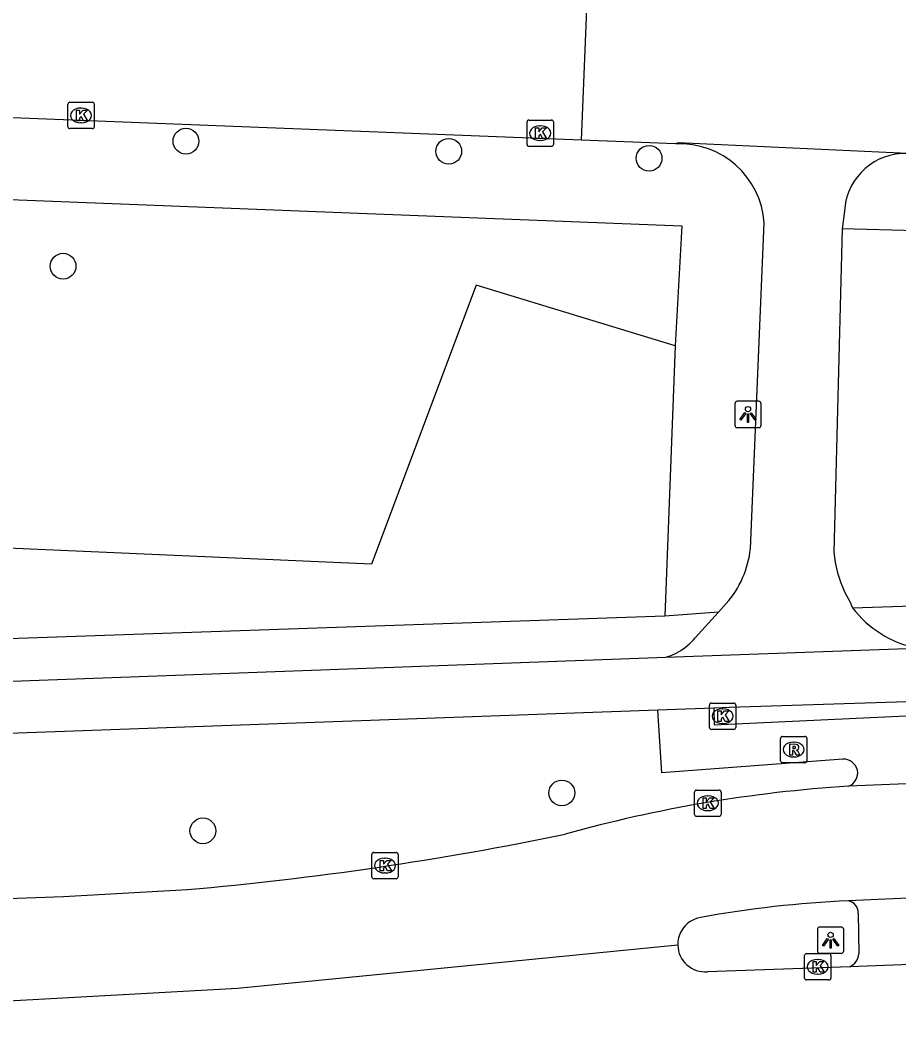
# Model space of a CAD drawing. Extents: x 161355 to 162026, y 386504 to 387459.
# Drawn here: x 161578.13 to 161611.48, y 386512.71 to 386551.31 of the extents above; entities that cross this region are included whole.
import ezdxf

# ---------------------------------------------------------------- set-up
doc = ezdxf.new("R2010")
doc.units = 0
for name, color, linetype in [('IMGEO_Boom', 7, 'Continuous'), ('IMGEO_Fietspad_gesloten', 7, 'Continuous'), ('IMGEO_Fietspad_open', 7, 'Continuous'), ('IMGEO_Groenvoorziening', 7, 'Continuous'), ('IMGEO_Kolk', 7, 'Continuous'), ('IMGEO_Lichtpunt', 7, 'Continuous'), ('IMGEO_Rijbaan_lokaal_open', 7, 'Continuous'), ('IMGEO_Rijbaan_regionaal_gesloten', 7, 'Continuous'), ('IMGEO_Rioolput', 7, 'Continuous'), ('IMGEO_Voetpad_open', 7, 'Continuous')]:
    doc.layers.add(name, color=color, linetype=linetype)

msp = doc.modelspace()

# ---------------------------------------------------------------- linework, layer by layer
at = {"layer": 'IMGEO_Boom'}
for centre in [(161584.418, 386546.717), (161594.396, 386546.333), (161602.001, 386546.066), (161579.756, 386541.969), (161598.688, 386521.966), (161585.062, 386520.528)]:
    msp.add_circle(centre, 0.489, dxfattribs=at)
at = {"layer": 'IMGEO_Fietspad_gesloten'}
for points in [[(161602.639, 386527.118), (161612.144, 386527.468)], [(161566.083, 386525.787), (161602.639, 386527.118)], [(161628.584, 386525.675), (161621.305, 386525.728), (161605.053, 386525.207), (161604.457, 386525.185)], [(161602.335, 386525.109), (161565.359, 386523.787), (161564.071, 386523.717)], [(161604.457, 386525.185), (161602.335, 386525.109)]]:
    msp.add_lwpolyline(points, dxfattribs=at)
at = {"layer": 'IMGEO_Fietspad_open'}
for points in [[(161609.427, 386544.161), (161609.331, 386543.387)], [(161605.85, 386531.244), (161606.37, 386543.617)], [(161609.331, 386543.387), (161609.009, 386531.105), (161609.063, 386530.712), (161609.151, 386530.325), (161609.274, 386529.947), (161609.43, 386529.582), (161609.618, 386529.233), (161609.727, 386528.999)], [(161602.639, 386527.118), (161602.836, 386527.187), (161603.025, 386527.274), (161603.206, 386527.377), (161603.378, 386527.496), (161603.538, 386527.63), (161603.685, 386527.778), (161603.75, 386527.852), (161604.637, 386528.831)], [(161604.637, 386528.831), (161604.932, 386529.157)]]:
    msp.add_lwpolyline(points, dxfattribs=at)
for centre, radius, start, end in [((161603.147, 386543.391), 3.231, 4.0041, 92.4543), ((161611.724, 386543.945), 2.308, 87.9746, 174.6253), ((161602.071, 386531.661), 3.802, 318.8082, 353.7057), ((161612.995, 386531.484), 4.105, 217.2547, 258.0425)]:
    msp.add_arc(centre, radius, start, end, dxfattribs=at)
at = {"layer": 'IMGEO_Groenvoorziening'}
msp.add_lwpolyline([(161602.987, 386538.947), (161595.433, 386541.246), (161591.465, 386530.65), (161567.289, 386531.721), (161557.662, 386535.762), (161549.184, 386536.378), (161544.917, 386528.512), (161546.114, 386525.354)], dxfattribs=at)
at = {"layer": 'IMGEO_Kolk'}
for p, q in [((161579.938, 386547.268), (161579.938, 386548.12)), ((161580.013, 386548.194), (161580.865, 386548.194)), ((161580.939, 386548.12), (161580.939, 386547.268)), ((161580.426, 386547.974), (161580.451, 386547.974)), ((161580.449, 386547.414), (161580.424, 386547.414)), ((161597.367, 386546.595), (161597.367, 386547.447)), ((161597.442, 386547.521), (161598.294, 386547.521)), ((161597.855, 386547.301), (161597.88, 386547.301)), ((161598.368, 386547.447), (161598.368, 386546.595)), ((161580.865, 386547.194), (161580.013, 386547.194)), ((161597.878, 386546.741), (161597.853, 386546.741)), ((161598.294, 386546.521), (161597.442, 386546.521)), ((161604.291, 386524.454), (161604.291, 386525.306)), ((161604.366, 386525.38), (161605.218, 386525.38)), ((161605.292, 386525.306), (161605.292, 386524.454)), ((161604.779, 386525.16), (161604.804, 386525.16)), ((161604.802, 386524.6), (161604.777, 386524.6)), ((161605.218, 386524.38), (161604.366, 386524.38)), ((161603.73, 386521.149), (161603.73, 386522.001)), ((161603.805, 386522.075), (161604.657, 386522.075)), ((161604.218, 386521.855), (161604.243, 386521.855)), ((161604.731, 386522.001), (161604.731, 386521.149)), ((161604.657, 386521.075), (161603.805, 386521.075)), ((161604.241, 386521.295), (161604.216, 386521.295)), ((161591.474, 386518.781), (161591.474, 386519.633)), ((161591.549, 386519.707), (161592.401, 386519.707)), ((161592.475, 386519.633), (161592.475, 386518.781)), ((161591.962, 386519.487), (161591.987, 386519.487)), ((161591.985, 386518.927), (161591.96, 386518.927)), ((161592.401, 386518.707), (161591.549, 386518.707)), ((161607.903, 386514.938), (161607.903, 386515.79)), ((161607.978, 386515.864), (161608.83, 386515.864)), ((161608.904, 386515.79), (161608.904, 386514.938)), ((161608.391, 386515.644), (161608.416, 386515.644)), ((161608.414, 386515.084), (161608.389, 386515.084)), ((161608.83, 386514.864), (161607.978, 386514.864))]:
    msp.add_line(p, q, dxfattribs=at)
for points in [[(161579.938, 386547.268), (161579.938, 386548.12)], [(161580.013, 386548.194), (161580.865, 386548.194)], [(161580.939, 386548.12), (161580.939, 386547.268)], [(161580.259, 386547.894), (161580.382, 386547.894), (161580.382, 386547.743), (161580.512, 386547.894), (161580.676, 386547.894), (161580.53, 386547.743), (161580.683, 386547.494), (161580.531, 386547.494), (161580.446, 386547.658), (161580.382, 386547.591), (161580.382, 386547.494), (161580.259, 386547.494), (161580.259, 386547.894)], [(161597.367, 386546.595), (161597.367, 386547.447)], [(161597.442, 386547.521), (161598.294, 386547.521)], [(161598.368, 386547.447), (161598.368, 386546.595)], [(161580.865, 386547.194), (161580.013, 386547.194)], [(161597.688, 386547.221), (161597.811, 386547.221), (161597.811, 386547.07), (161597.941, 386547.221), (161598.105, 386547.221), (161597.959, 386547.07), (161598.112, 386546.821), (161597.96, 386546.821), (161597.875, 386546.985), (161597.811, 386546.918), (161597.811, 386546.821), (161597.688, 386546.821), (161597.688, 386547.221)], [(161598.294, 386546.521), (161597.442, 386546.521)], [(161604.291, 386524.454), (161604.291, 386525.306)], [(161604.366, 386525.38), (161605.218, 386525.38)], [(161605.292, 386525.306), (161605.292, 386524.454)], [(161604.612, 386525.08), (161604.735, 386525.08), (161604.735, 386524.929), (161604.865, 386525.08), (161605.029, 386525.08), (161604.883, 386524.929), (161605.036, 386524.68), (161604.884, 386524.68), (161604.799, 386524.844), (161604.735, 386524.777), (161604.735, 386524.68), (161604.612, 386524.68), (161604.612, 386525.08)], [(161605.218, 386524.38), (161604.366, 386524.38)], [(161603.73, 386521.149), (161603.73, 386522.001)], [(161603.805, 386522.075), (161604.657, 386522.075)], [(161604.731, 386522.001), (161604.731, 386521.149)], [(161604.051, 386521.775), (161604.174, 386521.775), (161604.174, 386521.624), (161604.304, 386521.775), (161604.468, 386521.775), (161604.322, 386521.624), (161604.475, 386521.375), (161604.323, 386521.375), (161604.238, 386521.539), (161604.174, 386521.472), (161604.174, 386521.375), (161604.051, 386521.375), (161604.051, 386521.775)], [(161604.657, 386521.075), (161603.805, 386521.075)], [(161591.474, 386518.781), (161591.474, 386519.633)], [(161591.549, 386519.707), (161592.401, 386519.707)], [(161592.475, 386519.633), (161592.475, 386518.781)], [(161591.795, 386519.407), (161591.918, 386519.407), (161591.918, 386519.256), (161592.048, 386519.407), (161592.212, 386519.407), (161592.066, 386519.256), (161592.219, 386519.007), (161592.067, 386519.007), (161591.982, 386519.171), (161591.918, 386519.104), (161591.918, 386519.007), (161591.795, 386519.007), (161591.795, 386519.407)], [(161592.401, 386518.707), (161591.549, 386518.707)], [(161607.903, 386514.938), (161607.903, 386515.79)], [(161607.978, 386515.864), (161608.83, 386515.864)], [(161608.904, 386515.79), (161608.904, 386514.938)], [(161608.224, 386515.564), (161608.347, 386515.564), (161608.347, 386515.413), (161608.477, 386515.564), (161608.641, 386515.564), (161608.495, 386515.413), (161608.648, 386515.164), (161608.496, 386515.164), (161608.411, 386515.328), (161608.347, 386515.261), (161608.347, 386515.164), (161608.224, 386515.164), (161608.224, 386515.564)], [(161608.83, 386514.864), (161607.978, 386514.864)]]:
    msp.add_lwpolyline(points, dxfattribs=at)
for centre, start, end in [((161580.015, 386548.118), 91.552, 178.448), ((161580.015, 386548.118), 91.552, 178.448), ((161580.863, 386548.118), 1.552, 88.448), ((161580.863, 386548.118), 1.552, 88.448), ((161597.444, 386547.445), 91.552, 178.448), ((161597.444, 386547.445), 91.552, 178.448), ((161598.292, 386547.445), 1.552, 88.448), ((161598.292, 386547.445), 1.552, 88.448), ((161580.015, 386547.27), 181.552, 268.448), ((161580.015, 386547.27), 181.552, 268.448), ((161580.863, 386547.27), 271.552, 358.448), ((161580.863, 386547.27), 271.552, 358.448), ((161597.444, 386546.597), 181.552, 268.448), ((161597.444, 386546.597), 181.552, 268.448), ((161598.292, 386546.597), 271.552, 358.448), ((161598.292, 386546.597), 271.552, 358.448), ((161604.368, 386525.304), 91.552, 178.448), ((161604.368, 386525.304), 91.552, 178.448), ((161605.216, 386525.304), 1.552, 88.448), ((161605.216, 386525.304), 1.552, 88.448), ((161604.368, 386524.456), 181.552, 268.448), ((161604.368, 386524.456), 181.552, 268.448), ((161605.216, 386524.456), 271.552, 358.448), ((161605.216, 386524.456), 271.552, 358.448), ((161603.807, 386521.999), 91.552, 178.448), ((161603.807, 386521.999), 91.552, 178.448), ((161604.655, 386521.999), 1.552, 88.448), ((161604.655, 386521.999), 1.552, 88.448), ((161603.807, 386521.151), 181.552, 268.448), ((161603.807, 386521.151), 181.552, 268.448), ((161604.655, 386521.151), 271.552, 358.448), ((161604.655, 386521.151), 271.552, 358.448), ((161591.551, 386519.631), 91.552, 178.448), ((161591.551, 386519.631), 91.552, 178.448), ((161592.399, 386519.631), 1.552, 88.448), ((161592.399, 386519.631), 1.552, 88.448), ((161591.551, 386518.783), 181.552, 268.448), ((161591.551, 386518.783), 181.552, 268.448), ((161592.399, 386518.783), 271.552, 358.448), ((161592.399, 386518.783), 271.552, 358.448), ((161607.98, 386515.788), 91.552, 178.448), ((161607.98, 386515.788), 91.552, 178.448), ((161608.828, 386515.788), 1.552, 88.448), ((161608.828, 386515.788), 1.552, 88.448), ((161607.98, 386514.94), 181.552, 268.448), ((161607.98, 386514.94), 181.552, 268.448), ((161608.828, 386514.94), 271.552, 358.448), ((161608.828, 386514.94), 271.552, 358.448)]:
    msp.add_arc(centre, 0.0765, start, end, dxfattribs=at)
for centre, major_axis, ratio, start_param, end_param in [((161580.425, 386547.694), (-0.387, 0.002), 0.722429, 4.712389, 7.853982), ((161580.45, 386547.694), (-0.39, 0.002), 0.717154, 1.570796, 4.712389), ((161597.854, 386547.021), (-0.387, 0.002), 0.722429, 4.712389, 7.853982), ((161597.879, 386547.021), (-0.39, 0.002), 0.717154, 1.570796, 4.712389), ((161604.778, 386524.88), (-0.387, 0.002), 0.722429, 4.712389, 7.853982), ((161604.803, 386524.88), (-0.39, 0.002), 0.717154, 1.570796, 4.712389), ((161604.217, 386521.575), (-0.387, 0.002), 0.722429, 4.712389, 7.853982), ((161604.242, 386521.575), (-0.39, 0.002), 0.717154, 1.570796, 4.712389), ((161591.961, 386519.207), (-0.387, 0.002), 0.722429, 4.712389, 7.853982), ((161591.986, 386519.207), (-0.39, 0.002), 0.717154, 1.570796, 4.712389), ((161608.39, 386515.364), (-0.387, 0.002), 0.722429, 4.712389, 7.853982), ((161608.415, 386515.364), (-0.39, 0.002), 0.717154, 1.570796, 4.712389)]:
    msp.add_ellipse(centre, major_axis=major_axis, ratio=ratio, start_param=start_param, end_param=end_param, dxfattribs=at)
at = {"layer": 'IMGEO_Lichtpunt'}
for p, q in [((161605.257, 386536.744), (161605.257, 386535.937)), ((161605.257, 386536.744), (161605.257, 386535.937)), ((161606.159, 386536.839), (161605.351, 386536.839)), ((161606.159, 386536.839), (161605.351, 386536.839)), ((161606.253, 386535.937), (161606.253, 386536.744)), ((161606.253, 386535.937), (161606.253, 386536.744)), ((161605.351, 386535.843), (161606.159, 386535.843)), ((161605.351, 386535.843), (161606.159, 386535.843)), ((161609.295, 386516.872), (161608.487, 386516.872)), ((161609.295, 386516.872), (161608.487, 386516.872)), ((161608.393, 386516.777), (161608.393, 386515.97)), ((161608.393, 386516.777), (161608.393, 386515.97)), ((161609.389, 386515.97), (161609.389, 386516.777)), ((161609.389, 386515.97), (161609.389, 386516.777)), ((161608.487, 386515.876), (161609.295, 386515.876)), ((161608.487, 386515.876), (161609.295, 386515.876))]:
    msp.add_line(p, q, dxfattribs=at)
for points in [[(161605.631, 386536.408), (161605.67, 386536.38), (161605.482, 386536.118), (161605.444, 386536.145), (161605.631, 386536.408)], [(161605.733, 386536.36), (161605.78, 386536.36), (161605.78, 386536.038), (161605.733, 386536.038), (161605.733, 386536.36)], [(161605.843, 386536.38), (161605.881, 386536.407), (161606.068, 386536.145), (161606.029, 386536.117), (161605.843, 386536.38)], [(161608.767, 386516.441), (161608.806, 386516.413), (161608.618, 386516.151), (161608.58, 386516.178), (161608.767, 386516.441)], [(161608.979, 386516.413), (161609.017, 386516.44), (161609.204, 386516.178), (161609.165, 386516.15), (161608.979, 386516.413)], [(161608.869, 386516.393), (161608.916, 386516.393), (161608.916, 386516.071), (161608.869, 386516.071), (161608.869, 386516.393)]]:
    msp.add_lwpolyline(points, dxfattribs=at)
for centre in [(161605.756, 386536.542), (161608.892, 386516.575)]:
    msp.add_circle(centre, 0.0994, dxfattribs=at)
for centre, start, end in [((161605.351, 386536.744), 90, 180), ((161605.351, 386536.744), 90, 180), ((161606.159, 386536.744), 0, 90), ((161606.159, 386536.744), 0, 90), ((161605.351, 386535.937), 180, 270), ((161605.351, 386535.937), 180, 270), ((161606.159, 386535.937), 270, 0), ((161606.159, 386535.937), 270, 360), ((161608.487, 386516.777), 90, 180), ((161608.487, 386516.777), 90, 180), ((161609.295, 386516.777), 0, 90), ((161609.295, 386516.777), 0, 90), ((161608.487, 386515.97), 180, 270), ((161608.487, 386515.97), 180, 270), ((161609.295, 386515.97), 270, 0), ((161609.295, 386515.97), 270, 360)]:
    msp.add_arc(centre, 0.0946, start, end, dxfattribs=at)
at = {"layer": 'IMGEO_Rijbaan_lokaal_open'}
for points in [[(161599.434, 386546.759), (161599.714, 386553.61)], [(161599.434, 386546.759), (161500.134, 386550.654), (161497.521, 386550.877)], [(161603.009, 386546.619), (161599.434, 386546.759)], [(161611.806, 386546.251), (161603.104, 386546.651), (161603.009, 386546.619)]]:
    msp.add_lwpolyline(points, dxfattribs=at)
at = {"layer": 'IMGEO_Rijbaan_regionaal_gesloten'}
for points in [[(161613.345, 386522.37), (161609.575, 386522.222)], [(161507.69, 386515.477), (161543.963, 386516.739), (161579.775, 386518.037), (161584.476, 386518.298)], [(161613.531, 386518.045), (161609.568, 386517.868)], [(161603.091, 386516.185), (161586.379, 386514.544), (161573.787, 386513.839), (161557.763, 386512.711)], [(161609.616, 386515.365), (161604.213, 386515.175)], [(161613.576, 386515.516), (161609.616, 386515.365)]]:
    msp.add_lwpolyline(points, dxfattribs=at)
for centre, radius, start, end in [((161612.88, 386469.983), 52.343, 93.6197, 105.5846), ((161573.698, 386641.69), 123.862, 274.99211, 281.70078), ((161611.434, 386475.704), 42.205, 92.5337, 100.2094), ((161604.133, 386516.214), 1.043, 99.9572, 150.0162), ((161604.147, 386516.211), 1.056, 150.2356, 181.398), ((161604.134, 386516.216), 1.044, 181.6876, 274.3267)]:
    msp.add_arc(centre, radius, start, end, dxfattribs=at)
at = {"layer": 'IMGEO_Rioolput'}
for p, q in [((161606.991, 386523.187), (161606.991, 386524.039)), ((161607.066, 386524.113), (161607.918, 386524.113)), ((161607.479, 386523.893), (161607.504, 386523.893)), ((161607.992, 386524.039), (161607.992, 386523.187)), ((161607.918, 386523.113), (161607.066, 386523.113)), ((161607.502, 386523.333), (161607.477, 386523.333))]:
    msp.add_line(p, q, dxfattribs=at)
for points in [[(161606.991, 386523.187), (161606.991, 386524.039)], [(161607.066, 386524.113), (161607.918, 386524.113)], [(161607.58, 386523.811), (161607.328, 386523.813), (161607.328, 386523.413)], [(161607.992, 386524.039), (161607.992, 386523.187)], [(161607.328, 386523.413), (161607.452, 386523.413), (161607.452, 386523.575), (161607.463, 386523.575)], [(161607.506, 386523.732), (161607.452, 386523.732), (161607.452, 386523.651)], [(161607.452, 386523.651), (161607.504, 386523.651)], [(161607.51, 386523.546), (161607.581, 386523.413), (161607.721, 386523.413), (161607.656, 386523.539)], [(161607.918, 386523.113), (161607.066, 386523.113)]]:
    msp.add_lwpolyline(points, dxfattribs=at)
for centre, radius, start, end in [((161607.068, 386524.037), 0.0765, 91.552, 178.448), ((161607.068, 386524.037), 0.0765, 91.552, 178.448), ((161607.579, 386523.701), 0.109, 350.3612, 89.416), ((161607.916, 386524.037), 0.0765, 1.552, 88.448), ((161607.916, 386524.037), 0.0765, 1.552, 88.448), ((161607.462, 386523.522), 0.0533, 26.0293, 88.6989), ((161607.488, 386523.84), 0.19, 274.7715, 282.9687), ((161607.512, 386523.636), 0.0964, 77.0061, 93.1865), ((161607.526, 386523.693), 0.0378, 276.6634, 79.6772), ((161607.577, 386523.701), 0.112, 277.5842, 350.9817), ((161607.561, 386523.486), 0.108, 29.5134, 73.7905), ((161607.068, 386523.189), 0.0765, 181.552, 268.448), ((161607.068, 386523.189), 0.0765, 181.552, 268.448), ((161607.916, 386523.189), 0.0765, 271.552, 358.448), ((161607.916, 386523.189), 0.0765, 271.552, 358.448)]:
    msp.add_arc(centre, radius, start, end, dxfattribs=at)
for centre, major_axis, ratio, start_param, end_param in [((161607.478, 386523.613), (-0.387, 0.002), 0.722429, 4.712389, 7.853982), ((161607.503, 386523.613), (-0.39, 0.002), 0.717154, 1.570796, 4.712389)]:
    msp.add_ellipse(centre, major_axis=major_axis, ratio=ratio, start_param=start_param, end_param=end_param, dxfattribs=at)
at = {"layer": 'IMGEO_Voetpad_open'}
for points in [[(161497.644, 386547.873), (161499.936, 386547.558), (161603.247, 386543.507), (161602.987, 386538.947)], [(161619.755, 386542.989), (161618.122, 386543.059), (161612.147, 386543.314), (161609.331, 386543.387)], [(161602.987, 386538.947), (161602.603, 386528.678)], [(161609.727, 386528.999), (161621.088, 386529.373), (161628.717, 386529.325)], [(161604.637, 386528.831), (161602.603, 386528.678)], [(161602.603, 386528.678), (161565.945, 386527.41)], [(161609.358, 386523.247), (161602.481, 386522.734), (161602.335, 386525.109)], [(161604.457, 386525.185), (161604.471, 386524.558), (161612.838, 386524.948), (161612.862, 386522.785)], [(161609.936, 386517.404), (161609.962, 386515.853)]]:
    msp.add_lwpolyline(points, dxfattribs=at)
for centre, radius, start, end in [((161609.39, 386522.718), 0.53, 290.4652, 93.4416), ((161609.497, 386517.434), 0.44, 356.0917, 80.7444), ((161609.392, 386515.89), 0.571, 293.0663, 356.2591)]:
    msp.add_arc(centre, radius, start, end, dxfattribs=at)

doc.saveas('drawing.dxf')
